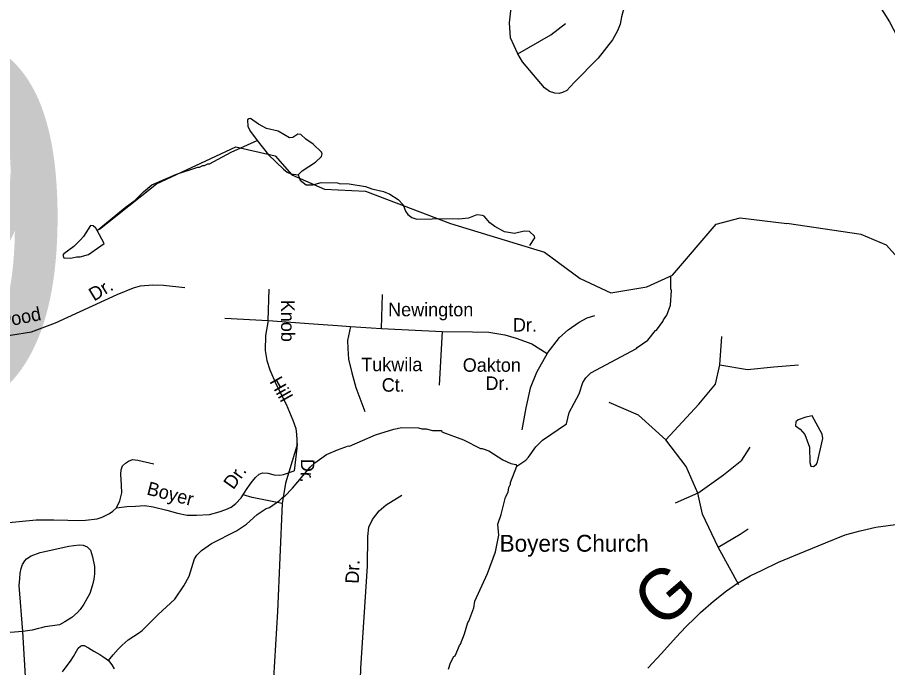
# Model space of a CAD drawing. Extents: x 1551653 to 1702041, y 811336 to 920032.
# Drawn here: x 1589889 to 1594124, y 839719 to 842882 of the extents above; entities that cross this region are included whole.
import ezdxf

# ---------------------------------------------------------------- set-up
doc = ezdxf.new("R2010")
doc.units = 0
for name, color, linetype in [('Old_Level_10', 7, 'Continuous'), ('Old_Level_22', 7, 'Continuous'), ('Old_Level_3', 7, 'Continuous'), ('Old_Level_32', 7, 'Continuous'), ('Old_Level_35', 7, 'Continuous'), ('Old_Level_59', 7, 'Continuous'), ('Old_Level_62', 7, 'Continuous')]:
    doc.layers.add(name, color=color, linetype=linetype)

msp = doc.modelspace()

# ---------------------------------------------------------------- linework, layer by layer
at = {"layer": 'Old_Level_32'}
msp.add_lwpolyline([(1592956.749, 839715.402), (1593024.105, 839787.351), (1593094.523, 839866.188), (1593142.362, 839916.323), (1593186.757, 839960.717), (1593212.78, 839987.507), (1593275.927, 840042.234), (1593339.795, 840091.641), (1593393.801, 840128.726), (1593454.652, 840165.084), (1593512.824, 840192.639), (1593592.81, 840231.292), (1593722.165, 840284.871), (1593822.435, 840325.438), (1593917.604, 840363.931), (1593990.444, 840383.992), (1594066.219, 840402.363), (1594223.13, 840422.263)], dxfattribs=at)
at = {"layer": 'Old_Level_35'}
for p, q in [((1591109.107, 841407.709), (1591114.643, 841559.048)), ((1591661.865, 841368.952), (1591665.556, 841533.21)), ((1590898.708, 841418.783), (1591109.107, 841407.709)), ((1591509.602, 841378.179), (1591661.865, 841368.952)), ((1591661.865, 841368.952), (1591957.161, 841354.186)), ((1591957.161, 841354.186), (1591941.473, 841092.111)), ((1593308.049, 841191.446), (1593316.951, 841329.529)), ((1593201.23, 840567.842), (1593089.961, 840518.844)), ((1593400.67, 840120.654), (1593299.148, 840305.038)), ((1589915.121, 839894.121), (1589602.318, 839870.965)), ((1589932.92, 839601.822), (1589915.121, 839894.121))]:
    msp.add_line(p, q, dxfattribs=at)
for points in [[(1592324.436, 842705.168), (1592289.369, 842782.683), (1592283.833, 842854.662), (1592304.743, 843044.773), (1592309.657, 843393.885)], [(1592850.894, 843230.242), (1592847.664, 843000.464), (1592842.127, 842932.177), (1592829.208, 842884.191), (1592821.826, 842849.124), (1592808.906, 842815.903), (1592784.914, 842773.455), (1592715.704, 842683.021), (1592599.43, 842564.902), (1592562.518, 842526.144), (1592542.216, 842516.916), (1592525.606, 842511.379), (1592505.305, 842513.225), (1592479.466, 842520.607), (1592453.628, 842539.063), (1592346.583, 842666.41), (1592324.436, 842705.168)], [(1592324.436, 842705.168), (1592485.003, 842797.448), (1592556.982, 842852.816)], [(1589459.138, 841304.355), (1589678.764, 841317.275), (1589855.942, 841335.731), (1589957.45, 841352.341), (1590075.569, 841396.635), (1590375.48, 841533.21), (1590454.84, 841566.431), (1590488.061, 841575.659), (1590548.043, 841581.195), (1590599.72, 841579.35), (1590703.997, 841568.276)], [(1591109.107, 841407.709), (1591097.11, 841333.885), (1591095.264, 841261.906), (1591102.647, 841212.075), (1591117.411, 841167.781), (1591148.787, 841095.802), (1591196.772, 840999.831), (1591229.07, 840922.316), (1591243.836, 840881.712), (1591247.527, 840852.183), (1591249.372, 840824.498), (1591249.372, 840796.815), (1591227.225, 840722.99), (1591194.004, 840615.946), (1591178.317, 840516.283)], [(1591109.107, 841407.709), (1591330.578, 841391.098), (1591446.852, 841383.716), (1591509.602, 841378.179)], [(1592466.547, 841247.142), (1592527.452, 841324.657), (1592569.901, 841361.569), (1592623.424, 841398.481), (1592662.181, 841420.628), (1592699.093, 841431.702)], [(1591509.602, 841378.179), (1591495.76, 841309.892), (1591497.606, 841271.135), (1591501.297, 841219.457), (1591516.062, 841153.016), (1591536.363, 841081.037), (1591580.658, 840964.765)], [(1591957.161, 841354.186), (1592103.886, 841352.341), (1592183.247, 841350.495), (1592260.762, 841337.576), (1592316.13, 841320.965), (1592392.723, 841293.282), (1592466.547, 841247.142)], [(1592466.547, 841247.142), (1592415.793, 841154.862), (1592384.417, 841077.346), (1592364.116, 840983.22), (1592343.815, 840876.176)], [(1593045.453, 840826.192), (1593205.681, 840999.911), (1593285.795, 841097.905), (1593308.049, 841191.446)], [(1593308.049, 841191.446), (1593441.573, 841169.174), (1593570.646, 841182.537), (1593690.817, 841191.446)], [(1593045.453, 840826.192), (1592911.929, 840946.458), (1592769.504, 841008.819)], [(1591250.873, 840808.339), (1591248.874, 840785.606), (1591236.754, 840676)], [(1593201.23, 840567.842), (1593143.37, 840697.017), (1593045.453, 840826.192)], [(1593201.23, 840567.842), (1593325.853, 840656.928), (1593414.868, 840728.198), (1593454.925, 840790.557)], [(1590372.118, 840495.82), (1590388.421, 840529.52), (1590397.02, 840569.418), (1590395.52, 840605.419), (1590392.42, 840659.52), (1590394.72, 840681.518), (1590401.019, 840699.52), (1590415.12, 840713.319), (1590429.32, 840723.02), (1590449.52, 840730.819), (1590475.52, 840728.519), (1590553.119, 840709.32)], [(1590372.118, 840495.82), (1590422.118, 840503.021), (1590464.119, 840504.419), (1590510.218, 840507.821), (1590550.12, 840501.22), (1590616.019, 840484.32), (1590667.718, 840469.419), (1590715.618, 840460.82), (1590761.619, 840460.121), (1590823.718, 840463.32), (1590872.019, 840476.518), (1590904.22, 840488.021), (1590930.319, 840499.72), (1590952.718, 840517.519), (1590979.02, 840545.019), (1591003.718, 840584.72), (1591022.019, 840610.321), (1591034.118, 840626.318), (1591048.518, 840644.018), (1591066.618, 840659.92), (1591082.717, 840665.521), (1591108.718, 840665.219), (1591138.82, 840656.82), (1591166.618, 840654.418), (1591184.617, 840658.119), (1591236.754, 840676)], [(1591178.317, 840516.283), (1591032.514, 840545.813), (1590988.219, 840558.732)], [(1591103.569, 838910.609), (1591201.387, 838910.609), (1591247.527, 838916.146), (1591310.277, 838941.984), (1591397.02, 838986.279), (1591443.16, 839030.573), (1591478.227, 839078.559), (1591500.374, 839130.236), (1591529.904, 839215.133), (1591540.978, 839329.56), (1591554.819, 839503.048), (1591560.357, 839715.291), (1591576.044, 839964.448), (1591593.577, 840211.758), (1591594.5, 840355.716), (1591600.037, 840401.856), (1591616.647, 840438.767), (1591649.868, 840481.217), (1591683.088, 840510.746), (1591760.604, 840556.886)], [(1593299.148, 840305.038), (1593223.484, 840465.393), (1593201.23, 840567.842)], [(1591178.317, 840516.283), (1591166.32, 840254.207), (1591154.324, 839992.132), (1591131.254, 839586.099), (1591108.184, 839279.729), (1591103.569, 838910.609)], [(1589564.223, 840397.519), (1589980.922, 840437.519), (1590067.02, 840438.221), (1590134.921, 840435.219), (1590188.92, 840434.52), (1590221.02, 840435.82), (1590277.22, 840443.119), (1590301.321, 840450.82), (1590337.519, 840468.32), (1590353.821, 840480.019), (1590372.118, 840495.82)], [(1593299.148, 840305.038), (1593405.967, 840367.398), (1593446.024, 840394.124)], [(1589915.121, 839894.121), (1589898.422, 840118.419), (1589900.922, 840152.421), (1589903.222, 840178.32), (1589907.519, 840200.522), (1589913.92, 840220.321), (1589926.02, 840238.12), (1589934.222, 840247.92), (1589956.322, 840261.719), (1590000.721, 840279.019), (1590139.222, 840309.019), (1590163.32, 840312.719), (1590191.42, 840316.42), (1590209.32, 840314.019), (1590229.222, 840305.82), (1590245.019, 840289.521), (1590254.418, 840257.319), (1590263.92, 840211.319), (1590265.321, 840175.22), (1590261.019, 840149.321), (1590254.418, 840121.421), (1590242.02, 840079.419), (1590213.119, 840027.822), (1590194.819, 840002.12), (1590182.519, 839986.421), (1590154.222, 839962.72), (1590119.921, 839941.221), (1590093.621, 839927.52), (1590059.521, 839922.021), (1590023.421, 839916.621), (1590007.319, 839912.92), (1589991.42, 839909.019), (1589961.22, 839901.421), (1589915.121, 839894.121)]]:
    msp.add_lwpolyline(points, dxfattribs=at)
at = {"layer": 'Old_Level_59'}
for points in [[(1590288.61, 841851.838), (1590566.558, 842072.73), (1590952.568, 842252.048), (1591143.574, 842208.731), (1591225.595, 842115.176), (1591383.588, 842046.381), (1591583.616, 842035.77), (1591997.616, 841879.623), (1592454.575, 841739.059), (1592627.639, 841610.799), (1592776.609, 841542.107), (1592951.621, 841571.378), (1593077.626, 841627.921), (1593289.547, 841876.393), (1593406.632, 841906.792), (1593633.522, 841879.366)], [(1594689.642, 841408.105), (1594630.587, 841373.246), (1594413.642, 841377.603), (1594331.622, 841444.912), (1594225.61, 841653.86), (1594118.572, 841774.226), (1593994.618, 841826.001), (1593633.522, 841879.366)]]:
    msp.add_lwpolyline(points, dxfattribs=at)
at = {"layer": 'Old_Level_62'}
for points in [[(1593654.335, 843341.029), (1593803.817, 843227.071), (1593922.85, 843113.164), (1594078.177, 842947.944), (1594132.721, 842859.412), (1594275.642, 842587.872)], [(1591255.635, 842115.893), (1591275.833, 842135.63), (1591340.322, 842176.794), (1591368.619, 842204.425), (1591372.823, 842218.369), (1591368.927, 842226.416), (1591329.351, 842264.864), (1591293.672, 842289.317), (1591267.938, 842311.616), (1591253.995, 842313.82), (1591229.799, 842298.134), (1591213.805, 842296.339), (1591158.133, 842328.994), (1591102.359, 842341.707), (1591062.579, 842362.213), (1591022.901, 842390.663), (1591014.904, 842388.767), (1591008.855, 842382.871), (1591010.495, 842350.883), (1591024.131, 842326.687), (1591056.325, 842283.678)], [(1590278.254, 841845.02), (1590413.896, 841956.517), (1590462.289, 841991.939), (1590502.787, 842033.412), (1590543.182, 842066.886), (1590663.752, 842119.328), (1590768.226, 842153.982), (1590776.223, 842153.88), (1590792.32, 842161.672), (1590800.317, 842161.569), (1590816.311, 842169.361), (1590824.308, 842169.259), (1590928.987, 842225.955), (1591056.325, 842283.678)], [(1591056.325, 842283.678), (1591110.868, 842213.652), (1591183.97, 842142.755), (1591201.809, 842128.556), (1591219.649, 842120.354), (1591255.635, 842115.893)], [(1591255.635, 842115.893), (1591265.273, 842089.749), (1591295.005, 842067.399), (1591326.993, 842066.988), (1591367.184, 842078.471), (1591447.154, 842077.498), (1591455.048, 842073.397), (1591503.031, 842072.782), (1591582.898, 842059.812), (1591614.784, 842047.406), (1591670.558, 842034.693), (1591702.444, 842022.287), (1591742.121, 841995.835), (1591765.805, 841969.538), (1591777.39, 841939.395), (1591789.181, 841923.247), (1591809.071, 841908.996), (1591832.959, 841900.691), (1591908.008, 841902.639)], [(1592382.294, 841772.841), (1592407.72, 841809.546), (1592405.875, 841817.543), (1592382.089, 841839.842), (1592356.15, 841842.149), (1592308.065, 841830.768), (1592260.083, 841839.381), (1592212.408, 841863.936), (1592188.622, 841882.237), (1592161.043, 841914.584), (1592153.046, 841918.685), (1592125.159, 841921.043), (1592084.968, 841905.562), (1592036.884, 841900.128), (1591908.008, 841902.639)], [(1590278.254, 841845.02), (1590270.77, 841856.4), (1590258.877, 841868.55), (1590244.523, 841868.908), (1590210.28, 841815.184), (1590196.131, 841799.345), (1590163.733, 841767.767), (1590115.341, 841732.395), (1590111.24, 841724.449), (1590115.136, 841712.403), (1590147.021, 841709.993), (1590179.112, 841717.58), (1590195.106, 841717.375), (1590235.296, 841728.909), (1590278.46, 841758.795), (1590311.883, 841781.915), (1590278.254, 841845.02)], [(1592318.933, 840698.83), (1592362.916, 840728.563), (1592377.065, 840742.404), (1592411.616, 840791.924), (1592444.015, 840825.501), (1592560.997, 840903.985), (1592573.608, 840959.81), (1592622.717, 841051.16), (1592641.275, 841104.884), (1592655.628, 841128.722), (1592679.927, 841152.405), (1592901.281, 841271.541), (1592904.562, 841276.615), (1592957.67, 841310.808), (1592994.272, 841358.328), (1592998.988, 841360.841), (1593030.771, 841401.851), (1593032.822, 841409.848), (1593049.123, 841433.634), (1593067.68, 841481.36), (1593072.602, 841553.282), (1593068.603, 841561.33), (1593069.423, 841622.385)], [(1593725.385, 840936.588), (1593688.886, 840923.67), (1593677.095, 840913.673), (1593676.378, 840894.45), (1593698.011, 840879.276), (1593720.669, 840853.388), (1593744.557, 840791.257), (1593744.762, 840716.515), (1593750.504, 840698.317), (1593763.32, 840697.651), (1593777.776, 840708.673), (1593782.697, 840720.361), (1593809.046, 840833.754), (1593804.945, 840855.131), (1593756.861, 840944.226), (1593725.385, 840936.588)], [(1590574.35, 839977.405), (1590655.243, 840052.352), (1590700.047, 840115.764), (1590724.55, 840163.439), (1590751.515, 840247.049), (1590761.767, 840264.94), (1590786.066, 840288.623), (1590834.458, 840321.995), (1590955.131, 840384.434), (1591003.524, 840415.807), (1591056.735, 840463.481), (1591100.411, 840492.548), (1591116.507, 840498.34), (1591164.797, 840531.713), (1591180.996, 840547.502), (1591189.096, 840551.398), (1591227.543, 840590.921), (1591314.69, 840693.755), (1591336.938, 840715.49), (1591393.738, 840754.758), (1591447.667, 840778.083), (1591499.955, 840797.408), (1591504.979, 840796.588), (1591632.521, 840851.696), (1591720.796, 840878.609), (1591760.884, 840886.093), (1591840.854, 840885.068), (1591856.848, 840880.865), (1591878.789, 840880.609), (1591908.726, 840872.202), (1591952.71, 840871.689), (1591954.658, 840866.46), (1592060.157, 840826.321), (1592143.613, 840785.31), (1592151.61, 840785.208), (1592183.496, 840772.802), (1592250.958, 840729.998), (1592290.738, 840711.492), (1592314.627, 840707.186), (1592318.933, 840698.83)], [(1591986.953, 839711.76), (1591997.309, 839741.595), (1592013.61, 839773.378), (1592019.659, 839775.326), (1592040.267, 839827.051), (1592046.214, 839833.408), (1592064.976, 839882.723), (1592081.585, 839938.497), (1592086.301, 839943.931), (1592110.395, 840010.06), (1592114.803, 840041.997), (1592176.422, 840177.178), (1592215.689, 840282.625), (1592231.991, 840363.723), (1592227.275, 840416.422), (1592243.781, 840464.199), (1592264.799, 840547.912), (1592277.102, 840571.749), (1592281.408, 840595.637), (1592289.508, 840611.529), (1592289.61, 840619.526), (1592318.933, 840698.83)], [(1590332.183, 839753.95), (1590354.841, 839780.863), (1590379.653, 839809.212), (1590399.953, 839828.025), (1590429.173, 839853.349), (1590455.317, 839871.291), (1590479.206, 839885.644), (1590496.327, 839899.332), (1590574.35, 839977.405)], [(1590108.369, 839698.944), (1590131.027, 839728.831), (1590147.636, 839750.669), (1590161.99, 839772.558), (1590176.446, 839798.856), (1590185.571, 839812.698), (1590196.131, 839823.616), (1590203.513, 839826.436), (1590213.868, 839825.462), (1590235.809, 839814.748), (1590262.055, 839798.036), (1590289.84, 839782.76), (1590305.937, 839772.917), (1590322.033, 839760.819), (1590332.183, 839753.95)], [(1590332.183, 839753.95), (1590348.792, 839732.265), (1590360.993, 839712.119)]]:
    msp.add_lwpolyline(points, dxfattribs=at)

# ---------------------------------------------------------------- texts
at = {"layer": 'Old_Level_10'}
for s, rotation, p in [('Dr.', 31.381869, (1590262.313, 841498.961)), ('Knob', 270.035886, (1591172.834, 841508.32)), ('Linwood', 11.111394, (1589687.912, 841347.144)), ('Hill', 299.385575, (1591114.242, 841110.858)), ('Dr.', 268.391836, (1591269.9, 840735.1)), ('Dr.', 54.440794, (1590940.297, 840581.104)), ('Boyer', 345.616614, (1590514.897, 840561.313)), ('Dr.', 87.63155, (1591550.226, 840125.809))]:
    msp.add_text(s, height=65.6167, rotation=rotation, dxfattribs=at).set_placement(p)
for s, p in [('Newington', (1591693.367, 841427.687)), ('Dr.', (1592300.535, 841353.061)), ('Tukwila', (1591562.472, 841160.767)), ('Oakton', (1592056.584, 841157.772)), ('Ct.', (1591662.291, 841060.959)), ('Dr.', (1592166.932, 841069.571))]:
    msp.add_text(s, height=65.6167, dxfattribs=at).set_placement(p)
at = {"layer": 'Old_Level_22'}
msp.add_text('Boyers Church', height=82.02083, dxfattribs=at).set_placement((1592235.861, 840282.446))
msp.add_text('G', height=246.062, rotation=40.732194, dxfattribs=at).set_placement((1593022.705, 839900.003))
at = {"layer": 'Old_Level_3'}
msp.add_text('U-3119', height=1788.0542, dxfattribs=at).set_placement((1582356.151, 840980.253))

doc.saveas('drawing.dxf')
